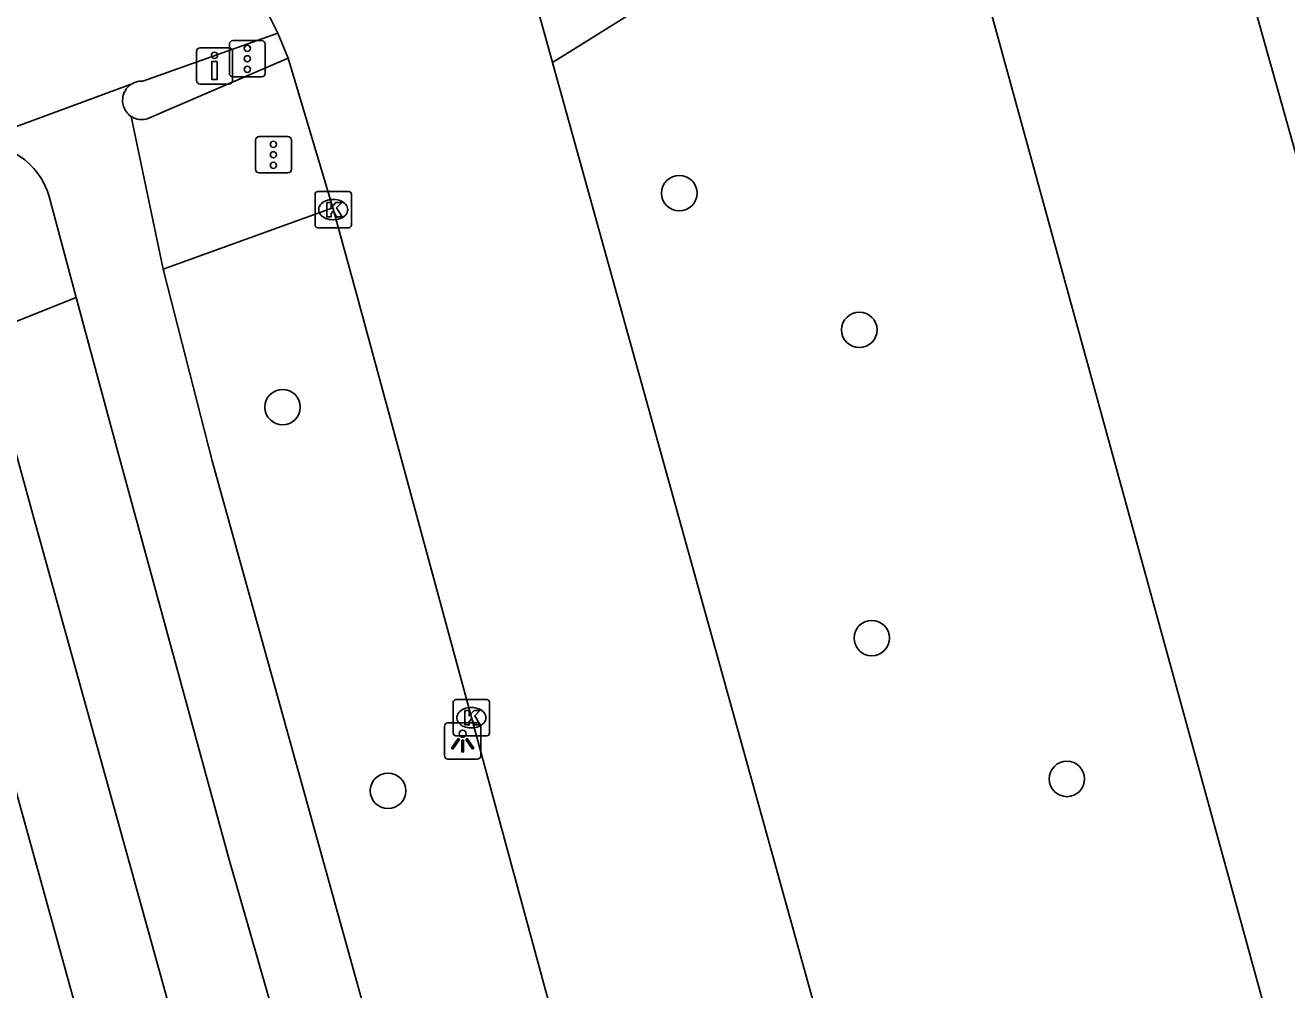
# Model space of a CAD drawing. Extents: x 158038 to 159242, y 380133 to 381214.
# Drawn here: x 159012.9 to 159047.69, y 381066.57 to 381093.17 of the extents above; entities that cross this region are included whole.
import ezdxf

# ---------------------------------------------------------------- set-up
doc = ezdxf.new("R2010")
doc.units = 0
for name, color, linetype in [('IMGEO_Boom', 7, 'Continuous'), ('IMGEO_Drukknoppaal', 7, 'Continuous'), ('IMGEO_Fietspad_gesloten', 7, 'Continuous'), ('IMGEO_Kolk', 7, 'Continuous'), ('IMGEO_Lichtpunt', 7, 'Continuous'), ('IMGEO_Rijbaan_lokaal_gesloten', 7, 'Continuous'), ('IMGEO_Verkeersregelinstallatiepaal', 7, 'Continuous'), ('IMGEO_Voetpad_open', 7, 'Continuous')]:
    doc.layers.add(name, color=color, linetype=linetype)

msp = doc.modelspace()

# ---------------------------------------------------------------- linework, layer by layer
at = {"layer": 'IMGEO_Boom'}
for centre in [(159030.937, 381088.537), (159035.902, 381084.767), (159019.994, 381082.638), (159036.245, 381076.27), (159041.628, 381072.386), (159022.902, 381072.059)]:
    msp.add_circle(centre, 0.489, dxfattribs=at)
at = {"layer": 'IMGEO_Drukknoppaal'}
for p, q in [((159017.621, 381091.647), (159017.621, 381092.447)), ((159017.621, 381092.447), (159017.621, 381091.647)), ((159017.721, 381092.547), (159018.511, 381092.547)), ((159018.511, 381092.547), (159017.721, 381092.547)), ((159018.611, 381092.447), (159018.611, 381091.647)), ((159018.611, 381091.647), (159018.611, 381092.447)), ((159018.511, 381091.547), (159017.721, 381091.547)), ((159017.721, 381091.547), (159018.511, 381091.547))]:
    msp.add_line(p, q, dxfattribs=at)
msp.add_lwpolyline([(159018.191, 381092.172), (159018.191, 381091.672), (159018.041, 381091.672), (159018.041, 381092.172), (159018.191, 381092.172)], dxfattribs=at)
msp.add_circle((159018.116, 381092.337), 0.085, dxfattribs=at)
for centre, start, end in [((159017.721, 381092.447), 90, 180), ((159017.721, 381092.447), 90, 180), ((159018.511, 381092.447), 0, 90), ((159018.511, 381092.447), 360, 90), ((159017.721, 381091.647), 180, 270), ((159017.721, 381091.647), 180, 270), ((159018.511, 381091.647), 270, 0), ((159018.511, 381091.647), 270, 0)]:
    msp.add_arc(centre, 0.1, start, end, dxfattribs=at)
at = {"layer": 'IMGEO_Fietspad_gesloten'}
for points in [[(159015.821, 381091.54), (159015.862, 381091.564), (159015.905, 381091.585), (159015.95, 381091.601), (159015.995, 381091.614), (159016.042, 381091.622), (159016.089, 381091.626), (159016.137, 381091.626), (159019.866, 381092.953)], [(159015.821, 381091.54), (159011.098, 381089.807)], [(159015.814, 381090.655), (159015.776, 381090.683), (159015.741, 381090.715), (159015.708, 381090.75), (159015.679, 381090.787), (159015.653, 381090.827), (159015.631, 381090.869), (159015.613, 381090.913), (159015.598, 381090.958), (159015.588, 381091.005), (159015.582, 381091.052), (159015.58, 381091.099), (159015.583, 381091.147), (159015.59, 381091.194), (159015.601, 381091.24), (159015.616, 381091.285), (159015.635, 381091.329), (159015.657, 381091.371), (159015.684, 381091.41), (159015.714, 381091.447), (159015.747, 381091.481), (159015.783, 381091.512), (159015.821, 381091.54)], [(159016.697, 381086.443), (159015.814, 381090.655)], [(159011.098, 381089.807), (159011.219, 381089.838), (159011.393, 381089.869), (159011.568, 381089.885), (159011.744, 381089.884), (159011.92, 381089.868), (159012.093, 381089.837), (159012.263, 381089.79), (159012.428, 381089.728), (159012.587, 381089.651), (159012.738, 381089.561), (159012.881, 381089.457), (159013.014, 381089.341), (159013.135, 381089.214), (159013.245, 381089.076), (159013.343, 381088.929), (159013.427, 381088.774), (159013.496, 381088.612), (159013.551, 381088.445), (159014.301, 381085.657)], [(159043.245, 381008.502), (159038.662, 381007.128), (159026.729, 381049.897), (159018.049, 381081.159), (159016.697, 381086.443)], [(159014.301, 381085.657), (159015.446, 381081.401), (159018.513, 381070.189), (159023.119, 381054.153), (159026.239, 381042.726), (159030.463, 381027.734), (159035.693, 381008.668), (159035.719, 381008.531), (159035.805, 381007.895), (159035.834, 381007.255), (159035.806, 381006.615), (159035.721, 381005.98), (159035.579, 381005.355), (159035.382, 381004.745), (159035.131, 381004.155), (159034.829, 381003.59)]]:
    msp.add_lwpolyline(points, dxfattribs=at)
at = {"layer": 'IMGEO_Kolk'}
for p, q in [((159020.89, 381087.658), (159020.89, 381088.51)), ((159020.965, 381088.584), (159021.817, 381088.584)), ((159021.378, 381088.364), (159021.403, 381088.364)), ((159021.891, 381088.51), (159021.891, 381087.658)), ((159021.817, 381087.584), (159020.965, 381087.584)), ((159021.401, 381087.804), (159021.376, 381087.804)), ((159024.701, 381073.649), (159024.701, 381074.501)), ((159024.776, 381074.575), (159025.628, 381074.575)), ((159025.189, 381074.355), (159025.214, 381074.355)), ((159025.702, 381074.501), (159025.702, 381073.649)), ((159025.212, 381073.795), (159025.187, 381073.795)), ((159025.628, 381073.575), (159024.776, 381073.575))]:
    msp.add_line(p, q, dxfattribs=at)
for points in [[(159020.89, 381087.658), (159020.89, 381088.51)], [(159020.965, 381088.584), (159021.817, 381088.584)], [(159021.211, 381088.284), (159021.334, 381088.284), (159021.334, 381088.133), (159021.464, 381088.284), (159021.628, 381088.284), (159021.482, 381088.133), (159021.635, 381087.884), (159021.483, 381087.884), (159021.398, 381088.048), (159021.334, 381087.981), (159021.334, 381087.884), (159021.211, 381087.884), (159021.211, 381088.284)], [(159021.891, 381088.51), (159021.891, 381087.658)], [(159021.817, 381087.584), (159020.965, 381087.584)], [(159024.701, 381073.649), (159024.701, 381074.501)], [(159024.776, 381074.575), (159025.628, 381074.575)], [(159025.702, 381074.501), (159025.702, 381073.649)], [(159025.022, 381074.275), (159025.145, 381074.275), (159025.145, 381074.124), (159025.275, 381074.275), (159025.439, 381074.275), (159025.293, 381074.124), (159025.446, 381073.875), (159025.294, 381073.875), (159025.209, 381074.039), (159025.145, 381073.972), (159025.145, 381073.875), (159025.022, 381073.875), (159025.022, 381074.275)], [(159025.628, 381073.575), (159024.776, 381073.575)]]:
    msp.add_lwpolyline(points, dxfattribs=at)
for centre, start, end in [((159020.967, 381088.508), 91.552, 178.448), ((159020.967, 381088.508), 91.552, 178.448), ((159021.815, 381088.508), 1.552, 88.448), ((159021.815, 381088.508), 1.552, 88.448), ((159020.967, 381087.66), 181.552, 268.448), ((159020.967, 381087.66), 181.552, 268.448), ((159021.815, 381087.66), 271.552, 358.448), ((159021.815, 381087.66), 271.552, 358.448), ((159024.778, 381074.499), 91.552, 178.448), ((159024.778, 381074.499), 91.552, 178.448), ((159025.626, 381074.499), 1.552, 88.448), ((159025.626, 381074.499), 1.552, 88.448), ((159024.778, 381073.651), 181.552, 268.448), ((159024.778, 381073.651), 181.552, 268.448), ((159025.626, 381073.651), 271.552, 358.448), ((159025.626, 381073.651), 271.552, 358.448)]:
    msp.add_arc(centre, 0.0765, start, end, dxfattribs=at)
for centre, major_axis, ratio, start_param, end_param in [((159021.377, 381088.084), (-0.387, 0.002), 0.722429, 4.712389, 7.853982), ((159021.402, 381088.084), (-0.39, 0.002), 0.717154, 1.570796, 4.712389), ((159025.188, 381074.075), (-0.387, 0.002), 0.722429, 4.712389, 7.853982), ((159025.213, 381074.075), (-0.39, 0.002), 0.717154, 1.570796, 4.712389)]:
    msp.add_ellipse(centre, major_axis=major_axis, ratio=ratio, start_param=start_param, end_param=end_param, dxfattribs=at)
at = {"layer": 'IMGEO_Lichtpunt'}
for p, q in [((159024.462, 381073.835), (159024.462, 381073.028)), ((159024.462, 381073.835), (159024.462, 381073.028)), ((159025.364, 381073.93), (159024.556, 381073.93)), ((159025.364, 381073.93), (159024.556, 381073.93)), ((159025.458, 381073.028), (159025.458, 381073.835)), ((159025.458, 381073.028), (159025.458, 381073.835)), ((159024.556, 381072.934), (159025.364, 381072.934)), ((159024.556, 381072.934), (159025.364, 381072.934))]:
    msp.add_line(p, q, dxfattribs=at)
for points in [[(159024.836, 381073.499), (159024.875, 381073.471), (159024.687, 381073.209), (159024.649, 381073.236), (159024.836, 381073.499)], [(159024.938, 381073.451), (159024.985, 381073.451), (159024.985, 381073.129), (159024.938, 381073.129), (159024.938, 381073.451)], [(159025.048, 381073.471), (159025.086, 381073.498), (159025.273, 381073.236), (159025.234, 381073.208), (159025.048, 381073.471)]]:
    msp.add_lwpolyline(points, dxfattribs=at)
msp.add_circle((159024.961, 381073.633), 0.0994, dxfattribs=at)
for centre, start, end in [((159024.556, 381073.835), 90, 180), ((159024.556, 381073.835), 90, 180), ((159025.364, 381073.835), 0, 90), ((159025.364, 381073.835), 0, 90), ((159024.556, 381073.028), 180, 270), ((159024.556, 381073.028), 180, 270), ((159025.364, 381073.028), 270, 0), ((159025.364, 381073.028), 270, 360)]:
    msp.add_arc(centre, 0.0946, start, end, dxfattribs=at)
at = {"layer": 'IMGEO_Rijbaan_lokaal_gesloten'}
for points in [[(159068.429, 381015.348), (159058.394, 381051.806), (159050.976, 381078.604), (159048.232, 381088.598), (159045.816, 381097.19), (159044.379, 381102.334)], [(159038.075, 381098.772), (159039.067, 381095.227), (159049.665, 381056.684), (159058.076, 381026.122), (159061.537, 381013.441)], [(159027.441, 381092.136), (159026.371, 381095.987)], [(159019.866, 381092.953), (159019.46, 381093.762), (159018.984, 381094.531), (159018.672, 381094.963)], [(159020.146, 381092.261), (159019.866, 381092.953)], [(159020.146, 381092.261), (159021.379, 381088.136)], [(159027.441, 381092.136), (159036.739, 381058.674), (159043.33, 381034.783), (159047.146, 381009.936)], [(159043.245, 381008.502), (159037.099, 381031.166), (159035.389, 381037.267), (159027.217, 381066.66), (159022.031, 381085.76), (159021.379, 381088.136)]]:
    msp.add_lwpolyline(points, dxfattribs=at)
at = {"layer": 'IMGEO_Verkeersregelinstallatiepaal'}
for p, q in [((159018.526, 381091.842), (159018.526, 381092.642)), ((159018.526, 381092.642), (159018.526, 381091.842)), ((159018.626, 381092.742), (159019.416, 381092.742)), ((159019.416, 381092.742), (159018.626, 381092.742)), ((159019.516, 381092.642), (159019.516, 381091.842)), ((159019.516, 381091.842), (159019.516, 381092.642)), ((159019.416, 381091.742), (159018.626, 381091.742)), ((159018.626, 381091.742), (159019.416, 381091.742)), ((159019.248, 381089.195), (159019.248, 381089.995)), ((159019.248, 381089.995), (159019.248, 381089.195)), ((159019.348, 381090.095), (159020.138, 381090.095)), ((159020.138, 381090.095), (159019.348, 381090.095)), ((159020.238, 381089.995), (159020.238, 381089.195)), ((159020.238, 381089.195), (159020.238, 381089.995)), ((159020.138, 381089.095), (159019.348, 381089.095)), ((159019.348, 381089.095), (159020.138, 381089.095))]:
    msp.add_line(p, q, dxfattribs=at)
for centre in [(159019.021, 381092.532), (159019.021, 381092.242), (159019.021, 381091.952), (159019.743, 381089.885), (159019.743, 381089.595), (159019.743, 381089.305)]:
    msp.add_circle(centre, 0.085, dxfattribs=at)
for centre, start, end in [((159018.626, 381092.642), 90, 180), ((159018.626, 381092.642), 90, 180), ((159019.416, 381092.642), 0, 90), ((159019.416, 381092.642), 360, 90), ((159018.626, 381091.842), 180, 270), ((159018.626, 381091.842), 180, 270), ((159019.416, 381091.842), 270, 0), ((159019.416, 381091.842), 270, 0), ((159019.348, 381089.995), 90, 180), ((159019.348, 381089.995), 90, 180), ((159020.138, 381089.995), 0, 90), ((159020.138, 381089.995), 360, 90), ((159019.348, 381089.195), 180, 270), ((159019.348, 381089.195), 180, 270), ((159020.138, 381089.195), 270, 0), ((159020.138, 381089.195), 270, 0)]:
    msp.add_arc(centre, 0.1, start, end, dxfattribs=at)
at = {"layer": 'IMGEO_Voetpad_open'}
for points in [[(159038.075, 381098.772), (159027.441, 381092.136)], [(159015.814, 381090.655), (159015.855, 381090.63), (159015.897, 381090.609), (159015.941, 381090.592), (159015.987, 381090.579), (159016.034, 381090.57), (159016.081, 381090.565), (159016.128, 381090.564), (159016.176, 381090.568), (159016.223, 381090.575), (159016.257, 381090.584), (159020.146, 381092.261)], [(159021.379, 381088.136), (159016.697, 381086.443)], [(159034.321, 381003.032), (159021.505, 381049.379), (159013.102, 381079.681), (159011.735, 381084.637), (159014.301, 381085.657)], [(159010.094, 381081.264), (159011.253, 381077.026), (159015.146, 381062.988)]]:
    msp.add_lwpolyline(points, dxfattribs=at)

doc.saveas('drawing.dxf')
